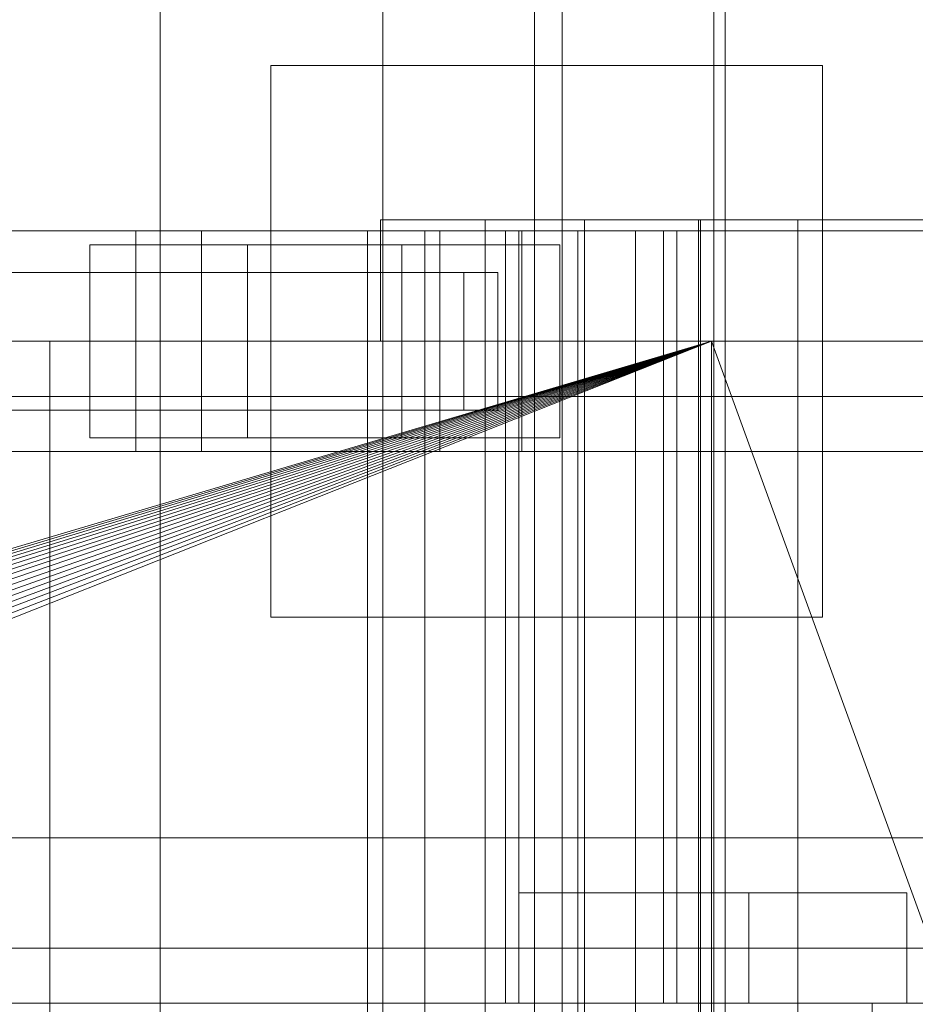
# Model space of a CAD drawing. Header units: millimetres. Extents: x -2233 to 65662, y -50530 to 6847.
# Tile 479 of 656: x 24225 to 24387, y -17690 to -17512. Entities that reach past the tile are written whole.
import ezdxf

# ---------------------------------------------------------------- set-up
doc = ezdxf.new("R2010")
doc.units = ezdxf.units.MM
for name, color, linetype, lineweight in [('COTAS_P', 1, 'Continuous', 0), ('superior_briquetadora', 7, 'Continuous', 0), ('superior_C02', 7, 'Continuous', 0)]:
    doc.layers.add(name, color=color, linetype=linetype, lineweight=lineweight)
doc.dimstyles.new('R19_100', dxfattribs={"dimtxt": 250, "dimasz": 150, "dimexe": 150, "dimexo": 80, "dimgap": 100, "dimtad": 1, "dimtih": 1, "dimtoh": 1, "dimdsep": 46, "dimcen": 0.09, "dimadec": 0, "dimazin": 0, "dimtfac": 1, "dimtdec": 4, "dimtofl": 0, "dimtmove": 0, "dimatfit": 3, "dimfxl": 1, "dimtolj": 1, "dimtzin": 0, "dimarcsym": 0})

# ---------------------------------------------------------------- blocks, each defined once
blk = doc.blocks.new('DIM_R32_27')
at = {"layer": 'COTAS_P'}
for p, q in [((24250.07, -17080), (24400.07, -17035)), ((26750.07, -17080), (26600.07, -17035)), ((24250.07, -17980), (24250.07, -17080)), ((24250.07, -17080), (26750.07, -17080)), ((24250.07, -17080), (24400.07, -17125)), ((26750.07, -17080), (26600.07, -17125)), ((26750.07, -17980), (26750.07, -17080))]:
    blk.add_line(p, q, dxfattribs=at)
blk.add_text('2500 P', height=250, dxfattribs=at).set_placement((25500.07, -16980))

msp = doc.modelspace()

# ---------------------------------------------------------------- linework, layer by layer
at = {"layer": 'superior_briquetadora'}
for p, q in [((24352.567, -17250), (24352.567, -17800)), ((24290.067, -17548), (24291.234, -17548)), ((24290.067, -17548), (24290.067, -17570)), ((24291.234, -17548), (24294.717, -17548)), ((24294.717, -17548), (24300.465, -17548)), ((24300.465, -17548), (24308.395, -17548)), ((24308.395, -17548), (24318.39, -17548)), ((24309.067, -17790), (24309.067, -17548)), ((24309.959, -17548), (24309.067, -17548)), ((24312.456, -17548), (24309.959, -17548)), ((24316.065, -17548), (24312.456, -17548)), ((24320.07, -17548), (24316.065, -17548)), ((24318.39, -17548), (24330.306, -17548)), ((24323.679, -17548), (24320.07, -17548)), ((24326.176, -17548), (24323.679, -17548)), ((24327.067, -17548), (24326.176, -17548)), ((24327.067, -17790), (24327.067, -17548)), ((24330.306, -17548), (24343.968, -17548)), ((24343.968, -17548), (24359.177, -17548)), ((24347.729, -17790), (24347.729, -17548)), ((24348.621, -17548), (24347.729, -17548)), ((24348.067, -17548), (24348.067, -17790)), ((24349.804, -17548), (24348.067, -17548)), ((24351.118, -17548), (24348.621, -17548)), ((24354.955, -17548), (24349.804, -17548)), ((24354.727, -17548), (24351.118, -17548)), ((24358.732, -17548), (24354.727, -17548)), ((24363.345, -17548), (24354.955, -17548)), ((24362.341, -17548), (24358.732, -17548)), ((24359.177, -17548), (24375.712, -17548)), ((24364.838, -17548), (24362.341, -17548)), ((24374.689, -17548), (24363.345, -17548)), ((24365.729, -17548), (24364.838, -17548)), ((24365.729, -17790), (24365.729, -17548)), ((24388.599, -17548), (24374.689, -17548)), ((24375.712, -17548), (24393.331, -17548)), ((23750.067, -17570), (25950.067, -17570)), ((23870.067, -17570), (24350.067, -17570)), ((23870.067, -17570), (25830.067, -17570)), ((24230.067, -17570), (23954.067, -17570)), ((24243.401, -17570), (23954.067, -17570)), ((24052.224, -17658.106), (24350.067, -17570)), ((24054.359, -17658.423), (24350.067, -17570)), ((24350.067, -17570), (24056.454, -17658.947)), ((24350.067, -17570), (24058.487, -17659.675)), ((24350.067, -17570), (24060.438, -17660.598)), ((24350.067, -17570), (24062.29, -17661.708)), ((24350.067, -17570), (24064.024, -17662.994)), ((24350.067, -17570), (24065.624, -17664.444)), ((24350.067, -17570), (24067.074, -17666.043)), ((24350.067, -17570), (24068.36, -17667.777)), ((24350.067, -17570), (24069.47, -17669.629)), ((24350.067, -17570), (24070.393, -17671.581)), ((24350.067, -17570), (24071.12, -17673.614)), ((24350.067, -17570), (24071.645, -17675.708)), ((24350.067, -17570), (24071.962, -17677.844)), ((24350.067, -17570), (24072.067, -17680)), ((24150.067, -17570), (24230.067, -17570)), ((24350.067, -17570), (24150.067, -17570)), ((24670.067, -17570), (24230.067, -17570)), ((24230.067, -17570), (24230.067, -17790)), ((25470.067, -17570), (24230.067, -17570)), ((24350.067, -17570), (24230.067, -17570)), ((25470.067, -17570), (24243.401, -17570)), ((25746.067, -17570), (24243.401, -17570)), ((24290.067, -17570), (24291.234, -17570)), ((24291.234, -17570), (24294.717, -17570)), ((24294.717, -17570), (24300.465, -17570)), ((24300.465, -17570), (24308.395, -17570)), ((24308.395, -17570), (24318.39, -17570)), ((24318.39, -17570), (24330.306, -17570)), ((24330.306, -17570), (24343.968, -17570)), ((24343.968, -17570), (24359.177, -17570)), ((24350.067, -17570), (24670.067, -17570)), ((24350.067, -17570), (24634.558, -17570)), ((24350.067, -17570), (24632.629, -17570)), ((24350.067, -17570), (24630.964, -17570)), ((24350.067, -17570), (24629.579, -17570)), ((24628.488, -17570), (24350.067, -17570)), ((24350.067, -17570), (24430.067, -17570)), ((24350.067, -17790), (24350.067, -17570)), ((24350.067, -17570), (24430.067, -17790)), ((24359.177, -17570), (24375.712, -17570)), ((24375.712, -17570), (24393.331, -17570)), ((23900.067, -17580), (25800.067, -17580)), ((23900.067, -17590), (25800.067, -17590)), ((23900.067, -17660), (25800.067, -17660)), ((25950.067, -17680), (23750.067, -17680)), ((24150.067, -17680), (25950.067, -17680)), ((24150.067, -17680), (25800.067, -17680))]:
    msp.add_line(p, q, dxfattribs=at)
at = {"layer": 'superior_C02'}
for p, q in [((24290.488, -15870), (24290.488, -20130)), ((24317.988, -15870), (24317.988, -20130)), ((24322.988, -20130), (24322.988, -15870)), ((24350.488, -20130), (24350.488, -15870)), ((24270.19, -17620), (24270.19, -17520)), ((24270.19, -17520), (24370.19, -17520)), ((24370.19, -17520), (24370.19, -17620)), ((24245.673, -17550), (23921.126, -17550)), ((23933.048, -17550), (24257.595, -17550)), ((24300.813, -17550), (23976.266, -17550)), ((23991.168, -17550), (24315.715, -17550)), ((24245.673, -17550), (24245.673, -17590)), ((24257.595, -17550), (24245.673, -17550)), ((24756.357, -17550), (24245.673, -17550)), ((24257.595, -17590), (24257.595, -17550)), ((24257.595, -17550), (24768.279, -17550)), ((24325.865, -17550), (24287.683, -17550)), ((24287.683, -17550), (24287.683, -18450)), ((24298.114, -17550), (24287.683, -17550)), ((24298.114, -18450), (24298.114, -17550)), ((24298.114, -17550), (24336.296, -17550)), ((24300.813, -17550), (24300.813, -17590)), ((24315.715, -17550), (24300.813, -17550)), ((24811.497, -17550), (24300.813, -17550)), ((24341.383, -17550), (24312.746, -17550)), ((24312.746, -17550), (24312.746, -17690)), ((24315.131, -17550), (24312.746, -17550)), ((24315.131, -17690), (24315.131, -17550)), ((24315.131, -17550), (24343.767, -17550)), ((24315.715, -17590), (24315.715, -17550)), ((24315.715, -17550), (24826.399, -17550)), ((24325.865, -18450), (24325.865, -17550)), ((24325.865, -17550), (24336.296, -17550)), ((24336.296, -17550), (24336.296, -18450)), ((24341.383, -17690), (24341.383, -17550)), ((24343.767, -17550), (24341.383, -17550)), ((24343.767, -17550), (24343.767, -17690)), ((24265.952, -17552.5), (24237.316, -17552.5)), ((24237.316, -17552.5), (24237.316, -17587.5)), ((24293.946, -17552.5), (24237.316, -17552.5)), ((24265.952, -17587.5), (24265.952, -17552.5)), ((24265.952, -17552.5), (24322.582, -17552.5)), ((24293.946, -17587.5), (24293.946, -17552.5)), ((24293.946, -17552.5), (24322.582, -17552.5)), ((24322.582, -17552.5), (24322.582, -17587.5)), ((23924.005, -17557.5), (24305.182, -17557.5)), ((24311.346, -17557.5), (23930.169, -17557.5)), ((24305.182, -17582.5), (24305.182, -17557.5)), ((24305.182, -17557.5), (24311.346, -17557.5)), ((24311.346, -17557.5), (24311.346, -17582.5)), ((23924.005, -17582.5), (24305.182, -17582.5)), ((23930.169, -17582.5), (24311.346, -17582.5)), ((24311.346, -17582.5), (24305.182, -17582.5)), ((24237.316, -17587.5), (24265.952, -17587.5)), ((24293.946, -17587.5), (24237.316, -17587.5)), ((24322.582, -17587.5), (24265.952, -17587.5)), ((24322.582, -17587.5), (24293.946, -17587.5)), ((23921.126, -17590), (24245.673, -17590)), ((23933.048, -17590), (24257.595, -17590)), ((23976.266, -17590), (24300.813, -17590)), ((23991.168, -17590), (24315.715, -17590)), ((24245.673, -17590), (24257.595, -17590)), ((24245.673, -17590), (24756.357, -17590)), ((24257.595, -17590), (24768.279, -17590)), ((24300.813, -17590), (24315.715, -17590)), ((24300.813, -17590), (24811.497, -17590)), ((24315.715, -17590), (24826.399, -17590)), ((24370.19, -17620), (24270.19, -17620)), ((24343.767, -17670), (24315.131, -17670)), ((24315.131, -17670), (24315.131, -17690)), ((24356.858, -17670), (24315.131, -17670)), ((24343.767, -17690), (24343.767, -17670)), ((24385.495, -17670), (24343.767, -17670)), ((24356.858, -17690), (24356.858, -17670)), ((24356.858, -17670), (24385.495, -17670)), ((24385.495, -17670), (24385.495, -17690)), ((24379.243, -17690), (23959.241, -17690)), ((24394.146, -17690), (23974.144, -17690)), ((23975.038, -17690), (24395.04, -17690)), ((24312.746, -17690), (24341.383, -17690)), ((24312.746, -17690), (24315.131, -17690)), ((24315.131, -17690), (24343.767, -17690)), ((24315.131, -17690), (24356.858, -17690)), ((24343.767, -17690), (24341.383, -17690)), ((24385.495, -17690), (24343.767, -17690)), ((24385.495, -17690), (24356.858, -17690)), ((24379.243, -17693), (24379.243, -17690)), ((24394.146, -17690), (24379.243, -17690))]:
    msp.add_line(p, q, dxfattribs=at)

# ---------------------------------------------------------------- dimensions: what is measured, and where the dimension line sits
at = {"layer": 'COTAS_P'}
dim = msp.add_aligned_dim(p1=(24250.067, -17980), p2=(26750.067, -17980), distance=900, text='<> P', dimstyle='R19_100', dxfattribs=at)
dim.commit()
dim.dimension.update_dxf_attribs({"geometry": 'DIM_R32_27', "text_midpoint": (25500.067, -17080)})

doc.saveas('drawing.dxf')
